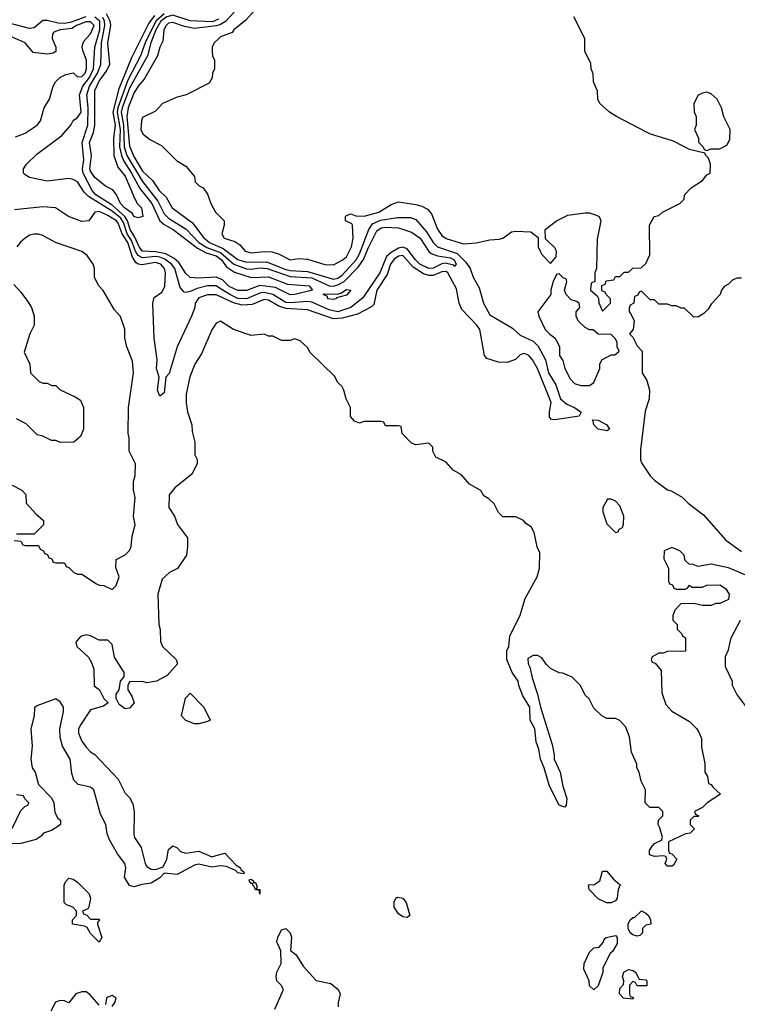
# Model space of a CAD drawing. Header units: inches. Extents: x 2380053 to 2584298, y 380219 to 546618.
# Tile 461 of 656: x 2519084 to 2522391, y 450562 to 455096. Entities that reach past the tile are written whole.
import ezdxf

# ---------------------------------------------------------------- set-up
doc = ezdxf.new("R2010")
doc.units = ezdxf.units.IN
doc.header["$MEASUREMENT"] = 0
doc.layers.add('C5415', color=7, linetype='Continuous')
doc.layers.add('C5425', color=7, linetype='Continuous')

msp = doc.modelspace()

# ---------------------------------------------------------------- linework, layer by layer
at = {"layer": 'C5415', "color": 2}
for points, elevation in [([(2519388.6, 455108.6), (2519316.8, 455083.2), (2519290, 455078.8), (2519260.6, 455080.6), (2519210, 455093.1), (2519190, 455092.2), (2519150, 455058.4), (2519130, 455056.3), (2519030, 455082.2), (2518930.7, 455090.7), (2518870, 455056.8), (2518850, 455054.2), (2518830, 455066), (2518799.7, 455099.7)], 30), ([(2519064.1, 454555.9), (2519110, 454573.4), (2519165.2, 454610), (2519179.3, 454630), (2519197.2, 454690), (2519221.2, 454730), (2519239, 454790), (2519249.4, 454810.6), (2519268.7, 454830), (2519296.6, 454843.4), (2519330, 454850.6), (2519350, 454833.4), (2519370, 454834.9), (2519385.1, 454850), (2519392.4, 454870), (2519391.9, 454910), (2519376.2, 454950), (2519372, 454970), (2519374.5, 454985.5), (2519381.2, 454998.8), (2519410, 455030.7), (2519427.6, 455070), (2519410, 455086), (2519390, 455086.3), (2519346.4, 455070), (2519323.9, 455056.1), (2519271.3, 455050), (2519242, 455038), (2519234.8, 455030), (2519234, 455010), (2519251, 454970), (2519251, 454950), (2519238.5, 454941.5), (2519210, 454938), (2519145.6, 454945.6), (2519109, 454990), (2519050, 455015.1)], 34), ([(2520000, 453863.3), (2519989.8, 453869.8), (2519950, 453869.8), (2519901.9, 453858.1), (2519870, 453843.9), (2519850, 453839.1), (2519841.8, 453841.8), (2519823.5, 453863.5), (2519798.5, 453950), (2519783.8, 453970), (2519753.4, 453993.4), (2519730, 454002.1), (2519710, 454005.4), (2519650, 453998.7), (2519630, 454010.7), (2519617.9, 454030), (2519599.1, 454079.1), (2519579.1, 454110), (2519561.7, 454161.7), (2519550, 454181.4), (2519510, 454214.2), (2519401.3, 454281.3), (2519381.3, 454301.3), (2519349.8, 454349.8), (2519330, 454360.5), (2519310, 454364.7), (2519210, 454352.7), (2519130, 454369), (2519110, 454382), (2519102, 454390), (2519102, 454410), (2519115.3, 454430), (2519162.5, 454477.5), (2519278, 454562), (2519319, 454610), (2519330, 454631.3), (2519350, 454646), (2519366.6, 454670), (2519359.8, 454750), (2519374.4, 454790), (2519405.4, 454830), (2519423.7, 454870), (2519429.8, 454970), (2519453.8, 455050), (2519454, 455090), (2519430, 455108.1)], 30), ([(2520000, 453905.8), (2519990, 453909.8), (2519905.3, 453905.3), (2519870, 453909.5), (2519850, 453927), (2519817.6, 453977.6), (2519796, 453996), (2519757.1, 454017.1), (2519710, 454027.2), (2519649.8, 454030), (2519634, 454050), (2519615, 454095), (2519592.7, 454130), (2519581.4, 454170), (2519568, 454190), (2519510, 454241.8), (2519435.6, 454290), (2519418.8, 454310), (2519376.8, 454390), (2519374, 454410), (2519379.4, 454450), (2519371.5, 454530), (2519397.3, 454610), (2519400.2, 454690), (2519393.4, 454750), (2519405.2, 454790), (2519442.5, 454850), (2519457.3, 454890), (2519460.5, 454990), (2519476, 455070), (2519474.8, 455090), (2519466.5, 455106.5)], 26), ([(2519705.3, 455114.7), (2519679.2, 455080.8), (2519598.9, 454921.1), (2519541.6, 454778.4), (2519512.8, 454670), (2519523.8, 454610), (2519517.1, 454550), (2519517.4, 454470), (2519536.3, 454416.3), (2519570, 454375.5), (2519613.5, 454273.5), (2519627.5, 454247.5), (2519644.7, 454230), (2519650.8, 454190), (2519630, 454183.7), (2519610, 454189.6), (2519603.3, 454203.3), (2519566.9, 454230), (2519548.3, 454250), (2519529.5, 454290), (2519512.9, 454312.9), (2519479, 454330), (2519430, 454369.6), (2519410, 454398), (2519406.6, 454410), (2519414.7, 454470), (2519406.2, 454530), (2519423.6, 454576.4), (2519429.8, 454610), (2519429.8, 454769.8), (2519450, 454813.4), (2519482.6, 454857.4), (2519499.6, 454890), (2519489.8, 454990), (2519504.8, 455070), (2519500.7, 455090), (2519483.7, 455123.7)], 22), ([(2519750, 455123.2), (2519711.2, 455090), (2519661.7, 454990), (2519641, 454930), (2519583.1, 454816.9), (2519536.5, 454690), (2519533.7, 454670), (2519547, 454590), (2519544.2, 454510), (2519552.5, 454470), (2519563.9, 454443.9), (2519599.5, 454390), (2519638.4, 454318.4), (2519693.5, 454250), (2519730, 454170.3), (2519750, 454152.4), (2519791.8, 454130), (2519903.6, 454043.6), (2519943.1, 454023.1), (2519990, 454009.2), (2520000, 454001)], 26), ([(2520000, 455098.2), (2519973.1, 455086.9), (2519870, 455091), (2519790, 455116.6), (2519762.8, 455110), (2519734.8, 455090), (2519711.6, 455050), (2519688.8, 454990), (2519672.8, 454930), (2519590, 454781.1), (2519555.8, 454690), (2519552.4, 454670), (2519563, 454610), (2519565.9, 454510), (2519577.2, 454470), (2519650, 454350.2), (2519719.9, 454259.9), (2519750, 454201.7), (2519770, 454182.4), (2519850.8, 454130.8), (2519910.2, 454070), (2519947.2, 454047.2), (2520000, 454027.1)], 30), ([(2520000, 455071.2), (2519990, 455068.2), (2519890, 455056.1), (2519844.1, 455064.1), (2519790, 455083.6), (2519770, 455079.6), (2519759.3, 455070), (2519749, 455050), (2519743.4, 454996.6), (2519730.6, 454970), (2519719.3, 454930), (2519658.4, 454821.6), (2519630, 454789.6), (2519610, 454758.4), (2519583.8, 454690), (2519578.2, 454650), (2519590, 454514), (2519610, 454465.3), (2519650, 454398.9), (2519695.8, 454355.8), (2519727, 454310), (2519758.6, 454278.6), (2519786.4, 454230), (2519880.8, 454160.8), (2519930, 454094), (2519959.5, 454070), (2520000, 454051.5)], 34), ([(2520000, 455007.8), (2519981, 454990), (2519971.3, 454970), (2519971.3, 454950), (2519972, 454930), (2519982, 454910), (2519982, 454870), (2519972, 454850), (2519971.1, 454828.9), (2519956.9, 454803.1), (2519850.6, 454749.4), (2519810, 454739), (2519742, 454710), (2519710, 454675.3), (2519650, 454646), (2519644.7, 454630), (2519642, 454590), (2519652, 454570), (2519684.5, 454544.5), (2519736.8, 454516.8), (2519807.1, 454447.1), (2519850, 454422), (2519890, 454374), (2519892, 454350), (2519911.1, 454331.1), (2519930, 454322), (2519950, 454292), (2519964.7, 454250), (2519986.8, 454210), (2520000, 454196.5)], 38), ([(2520000, 453824.2), (2519990, 453828.7), (2519950, 453829.7), (2519910, 453814.7), (2519893, 453790), (2519890.5, 453770), (2519875.5, 453730), (2519810.4, 453589.6), (2519772.7, 453467.3), (2519757.3, 453450), (2519750, 453378), (2519730, 453362), (2519719.5, 453390), (2519726.6, 453450), (2519715.1, 453490), (2519717, 453530), (2519703.7, 453630), (2519698, 453790), (2519703.6, 453816.4), (2519739.4, 453840.6), (2519752.9, 453867.1), (2519755.8, 453930), (2519751.1, 453950), (2519734.7, 453970), (2519710, 453978.4), (2519646.8, 453966.8), (2519630, 453969.7), (2519618.5, 453978.5), (2519603.2, 454003.2), (2519582.4, 454070), (2519555.9, 454110), (2519538.5, 454158.5), (2519530, 454169.8), (2519490, 454194.8), (2519450, 454212.8), (2519430.5, 454209.5), (2519402, 454170), (2519370, 454167), (2519308.7, 454190), (2519249.4, 454229.4), (2519190, 454234.5), (2519059.8, 454220.2)], 34), ([(2519058, 452698), (2519090, 452694), (2519098, 452678), (2519110, 452674), (2519170, 452674), (2519178, 452658), (2519194, 452650), (2519198, 452638), (2519212.7, 452632.7), (2519218, 452618), (2519232.7, 452612.7), (2519238, 452598), (2519250, 452594), (2519290, 452594), (2519298, 452578), (2519310, 452574), (2519334, 452550), (2519350, 452542), (2519370, 452542), (2519438, 452498), (2519451.6, 452491.6), (2519471.1, 452491.1), (2519510, 452472), (2519528, 452490), (2519542, 452530), (2519527.3, 452572.7), (2519528, 452610), (2519570, 452631.3), (2519590, 452651.3), (2519598, 452670), (2519602, 452718), (2519616, 452770), (2519608.7, 452810), (2519616, 452896), (2519608.4, 452931.6), (2519608, 452970), (2519616.4, 452996.4), (2519618, 453050), (2519588.9, 453108.9), (2519588.7, 453170), (2519584, 453190), (2519585.2, 453310), (2519609.2, 453470), (2519603.2, 453523.2), (2519577.2, 453590), (2519569.2, 453630), (2519568.4, 453671.6), (2519548.9, 453728.9), (2519520.2, 453760.2), (2519468.9, 453848.9), (2519448.7, 453870), (2519429.1, 453909.1), (2519428.7, 453950), (2519422, 453970), (2519395.3, 454010), (2519370, 454028.7), (2519249.3, 454069.3), (2519190, 454102), (2519170, 454108.7), (2519150, 454109), (2519130, 454104), (2519110, 454089.2), (2519088.3, 454071.7), (2519071, 454050)], 38), ([(2519056.9, 453876.9), (2519090, 453842), (2519119.8, 453799.8), (2519138, 453770), (2519151.3, 453730), (2519151.3, 453690), (2519131.3, 453650), (2519105.4, 453565.4), (2519131.3, 453510), (2519134, 453470), (2519174, 453430), (2519190, 453422), (2519210, 453422), (2519231.6, 453411.6), (2519250, 453411.3), (2519270, 453392), (2519339.6, 453359.6), (2519363.6, 453343.6), (2519378, 453310), (2519378, 453210), (2519363.6, 453176.4), (2519334, 453150), (2519271.6, 453148.4), (2519250, 453158), (2519230, 453158), (2519190, 453178), (2519164.7, 453184.7), (2519114.6, 453234.6), (2519070, 453258)], 38), ([(2520000, 453703), (2519990, 453698), (2519970, 453668), (2519922, 453558), (2519891.3, 453510), (2519867.9, 453452.1), (2519851.1, 453371.1), (2519851, 453330), (2519858, 453290), (2519878, 453230), (2519879.6, 453199.6), (2519891.3, 453150), (2519891.6, 453091.6), (2519902, 453070), (2519902, 453050), (2519876.9, 453003.1), (2519799.6, 452940.4), (2519772.7, 452907.3), (2519772, 452850), (2519798, 452810), (2519811.1, 452771.1), (2519858, 452710), (2519858, 452670), (2519852, 452630), (2519811.1, 452568.9), (2519774, 452550), (2519741, 452519), (2519721, 452450), (2519724.7, 452310), (2519731.6, 452288.4), (2519732.7, 452232.7), (2519742, 452210), (2519804.7, 452150), (2519811.3, 452130), (2519763.6, 452076.4), (2519714, 452050), (2519670, 452042), (2519650, 452048), (2519590, 452046), (2519582, 452030), (2519582, 452010), (2519601.4, 451981.4), (2519611.3, 451950), (2519590, 451926), (2519570, 451922), (2519542.7, 451942.7), (2519528.7, 451970), (2519528.7, 451990), (2519542, 452010), (2519548, 452050), (2519566, 452070), (2519566, 452090), (2519520.4, 452160.4), (2519510, 452218), (2519490, 452238), (2519450, 452238), (2519410, 452259), (2519390, 452262.7), (2519364.1, 452255.9), (2519342.8, 452230), (2519346.8, 452210), (2519401, 452161), (2519415.3, 452135.3), (2519425.4, 452105.4), (2519427.7, 452027.7), (2519451.3, 452010), (2519472, 451970), (2519491.3, 451950), (2519470, 451934), (2519410, 451917.2), (2519365.7, 451850), (2519355.8, 451830), (2519354.4, 451810), (2519370, 451774), (2519390, 451746), (2519410, 451724.7), (2519430, 451712), (2519538, 451598), (2519570, 451534), (2519590, 451514), (2519604.7, 451484.7), (2519611.3, 451450), (2519610, 451342), (2519613.4, 451330), (2519643.6, 451283.6), (2519662, 451210), (2519670, 451196.3), (2519690, 451184.4), (2519710, 451182), (2519745.6, 451194.4), (2519762.7, 451230), (2519770, 451274), (2519790, 451292), (2519810, 451282), (2519825.2, 451265.2), (2519850, 451257.3), (2519910, 451267.3), (2519970, 451240.7), (2520000, 451249.3)], 38), ([(2519050, 452952), (2519094, 452930), (2519112, 452910), (2519114, 452870), (2519159.6, 452819.6), (2519194, 452790), (2519194, 452770), (2519150, 452726), (2519070, 452726)], 38), ([(2520000, 451197.8), (2519970, 451192.7), (2519910, 451207.3), (2519890, 451202.9), (2519810, 451159.5), (2519750, 451165.2), (2519730, 451143.7), (2519690, 451119.6), (2519646.6, 451113.4), (2519610, 451102), (2519590, 451108), (2519566.6, 451146.6), (2519572.7, 451190), (2519569.2, 451210), (2519534.7, 451254.7), (2519498.4, 451318.4), (2519487.2, 451347.2), (2519481.2, 451390), (2519457, 451437), (2519425.1, 451550), (2519410, 451561.3), (2519353.7, 451573.7), (2519333.7, 451593.7), (2519324.2, 451624.2), (2519316, 451690), (2519281.1, 451750), (2519270.8, 451790), (2519269.6, 451830), (2519286, 451910), (2519285.2, 451930), (2519270, 451954), (2519250, 451968.7), (2519163.6, 451936.4), (2519152.7, 451927.3), (2519151.3, 451890), (2519136, 451830), (2519141, 451750), (2519136, 451690), (2519142, 451650), (2519156, 451630), (2519170, 451574), (2519230, 451512), (2519242, 451490), (2519245.4, 451445.4), (2519259.6, 451419.6), (2519272, 451410), (2519272, 451390), (2519259.8, 451380.2), (2519230, 451362), (2519194, 451350), (2519183.6, 451336.4), (2519159.6, 451320.4), (2519090, 451302), (2519030, 451300.9)], 38), ([(2519049.2, 451370.8), (2519090, 451454), (2519107.3, 451472.7), (2519122, 451478), (2519126, 451490), (2519107.3, 451507.3), (2519102, 451522), (2519070, 451526)], 38), ([(2519450, 450558), (2519406.6, 450606.6), (2519390, 450619), (2519370, 450619.3), (2519342.8, 450610), (2519310, 450568.7), (2519290, 450577.2), (2519270, 450579), (2519248.4, 450571.6), (2519226.8, 450530)], 42), ([(2519510, 450552), (2519522, 450570), (2519528, 450590), (2519510, 450602), (2519490, 450594), (2519484.7, 450590), (2519479.6, 450560.4)], 42)]:
    msp.add_lwpolyline(points, dxfattribs=dict(at, elevation=elevation))
at = {"layer": 'C5415', "color": 2, "elevation": 38}
for points in [[(2519890, 451853.2), (2519849.3, 451869.3), (2519829.4, 451889.4), (2519848.9, 451971.1), (2519870, 451994), (2519932, 451930), (2519962, 451870), (2519950, 451864), (2519910, 451853.2)], [(2519410, 450954), (2519450, 450954), (2519452, 450950), (2519442, 450938), (2519442, 450930), (2519462, 450870), (2519450, 450848), (2519410, 450888), (2519395.3, 450915.3), (2519382, 450922), (2519328, 450930), (2519328, 450950), (2519346, 450970), (2519346, 450990), (2519328.4, 451008.4), (2519300.2, 451020.2), (2519288.7, 451030), (2519289.1, 451110.9), (2519294.6, 451125.4), (2519310, 451142), (2519330, 451138), (2519350, 451124.7), (2519404.7, 451070), (2519410.8, 451049.2), (2519402, 451010), (2519398, 451002), (2519374, 450990), (2519378, 450978), (2519392.7, 450972.7)]]:
    msp.add_lwpolyline(points, close=True, dxfattribs=at)
at = {"layer": 'C5425', "color": 2}
for points, elevation in [([(2520194.8, 455170), (2520125.8, 455094.2), (2520071, 455050), (2520063.5, 455036.5), (2520010, 455017.2), (2520000, 455007.8)], 38), ([(2520072.8, 455130), (2520031.9, 455088.1), (2520010, 455074.1), (2520000, 455071.2)], 34), ([(2520000, 454196.5), (2520026, 454170), (2520026.8, 454150), (2520016, 454110), (2520026, 454090), (2520074.8, 454074.8), (2520099.1, 454059.1), (2520122.8, 454030), (2520150, 454022), (2520210, 454028.8), (2520246.7, 454026.7), (2520277.1, 454017.1), (2520330, 453990.8), (2520370, 453996.3), (2520410, 453994), (2520490, 453968.2), (2520530, 453967.7), (2520570, 453988), (2520590, 454004), (2520613.6, 454050), (2520621.2, 454090), (2520618, 454150), (2520615.3, 454155.3), (2520586, 454170), (2520586, 454190), (2520590, 454194), (2520610, 454202), (2520632.7, 454192.7), (2520671.3, 454191.3), (2520739, 454210), (2520795.6, 454244.4), (2520830, 454257.3), (2520910, 454244.9), (2520937.2, 454237.2), (2520962.9, 454222.9), (2520981.7, 454201.7), (2521010, 454131), (2521030, 454102), (2521050, 454088), (2521130, 454064), (2521188.2, 454068.2), (2521250, 454081.6), (2521294.2, 454085.8), (2521310, 454090.7), (2521350, 454118.8), (2521370, 454122.8), (2521439.6, 454119.6), (2521472.7, 454092.7), (2521474, 454050), (2521482, 454030), (2521490, 454014), (2521530, 453974), (2521556.4, 454003.6), (2521558, 454030), (2521550, 454046), (2521507.3, 454087.3), (2521506, 454130), (2521558, 454170), (2521610, 454196), (2521690, 454206.8), (2521710, 454206.8), (2521738, 454198), (2521754, 454190), (2521762, 454170), (2521745.4, 454085.4), (2521742, 453950), (2521734, 453930), (2521734, 453890), (2521718, 453882), (2521714, 453850), (2521744.7, 453824.7), (2521752, 453812), (2521752.7, 453792.7), (2521770, 453754), (2521806, 453790), (2521806, 453810), (2521786, 453830), (2521782, 453842), (2521767.3, 453847.3), (2521767.3, 453872.7), (2521782, 453878), (2521787.3, 453892.7), (2521822, 453898), (2521830, 453914), (2521850, 453914), (2521870, 453934), (2521890, 453934), (2521910, 453952), (2521947.3, 453952.7), (2521970, 453974), (2521987.3, 454012.7), (2521986, 454150), (2522008, 454190), (2522030, 454194), (2522046, 454210), (2522126, 454250), (2522146, 454270), (2522148, 454290), (2522178, 454322), (2522230, 454356), (2522250, 454382), (2522266, 454390), (2522268, 454430), (2522259, 454459), (2522246, 454470), (2522242, 454482), (2522170, 454499), (2522096.6, 454536.6), (2521990.9, 454569.1), (2521970, 454579.3), (2521834, 454650), (2521802, 454670), (2521758, 454710), (2521748, 454730), (2521747.3, 454767.3), (2521728, 454810), (2521727.3, 454847.3), (2521718, 454870), (2521716.4, 454896.4), (2521688, 454950), (2521688, 455010), (2521638, 455110)], 38), ([(2520000, 454051.5), (2520021.6, 454041.6), (2520090, 453992.2), (2520130, 453978.9), (2520221.4, 453981.4), (2520310, 453946.4), (2520330, 453941.4), (2520410, 453937.1), (2520530, 453900.7), (2520550, 453905.8), (2520570, 453919.1), (2520634.2, 453990), (2520650, 454018.4), (2520693.5, 454130), (2520710, 454155.5), (2520747.3, 454172.7), (2520824.4, 454184.4), (2520884.4, 454184.4), (2520910, 454176.4), (2520958.5, 454118.5), (2520990, 454070.3), (2521010, 454050.3), (2521099.7, 454019.7), (2521139.8, 453979.8), (2521159.5, 453950), (2521173.1, 453910), (2521201.3, 453861.3), (2521220.7, 453790), (2521250, 453737), (2521354.8, 453674.8), (2521390, 453643.1), (2521450, 453614.9), (2521472.8, 453592.8), (2521507.2, 453530), (2521520.4, 453470), (2521554.2, 453414.2), (2521575.8, 453350), (2521604.7, 453324.7), (2521640.7, 453310), (2521671.1, 453288.9), (2521662, 453270), (2521550, 453254), (2521535.5, 453255.5), (2521525.4, 453265.4), (2521525.1, 453290), (2521533.3, 453333.3), (2521469.5, 453490), (2521447, 453530), (2521430, 453549.4), (2521410, 453559.5), (2521402, 453558), (2521390, 453553.2), (2521368.2, 453531.8), (2521330, 453518), (2521290, 453519.3), (2521236.5, 453536.5), (2521226, 453550), (2521204.7, 453670), (2521191.1, 453690), (2521121.3, 453761.3), (2521109.8, 453790), (2521097.3, 453857.3), (2521057.2, 453930), (2521050, 453935.8), (2521030, 453935.3), (2520990, 453918.5), (2520970, 453918.2), (2520945.4, 453925.4), (2520896.9, 453956.9), (2520850, 454009.7), (2520830, 454006.9), (2520810, 453993.3), (2520792.9, 453970), (2520777.1, 453922.9), (2520729.1, 453850), (2520716, 453784), (2520705.7, 453774.3), (2520640.3, 453739.7), (2520570, 453722), (2520530, 453718.8), (2520410, 453759.3), (2520310, 453765.7), (2520277.5, 453777.5), (2520230, 453805.1), (2520210, 453807.1), (2520155.2, 453784.8), (2520110, 453781.5), (2520070, 453792.6), (2520000, 453824.2)], 34), ([(2520000, 454027.1), (2520010, 454023.3), (2520070.3, 453970), (2520130, 453948.6), (2520150, 453947), (2520190, 453953.1), (2520224, 453950), (2520330, 453912.8), (2520430, 453906.6), (2520510, 453870.9), (2520530, 453869.4), (2520550, 453874.4), (2520579.2, 453890), (2520643.3, 453956.7), (2520668.8, 453991.2), (2520690, 454044.4), (2520730, 454123.8), (2520750, 454138), (2520770, 454141.3), (2520830, 454138), (2520890, 454118.3), (2520930.1, 454090.1), (2520969.3, 454029.3), (2520980, 454020), (2521010, 454008.5), (2521070, 453998.9), (2521085.5, 453990), (2521095.8, 453970), (2521090, 453959.3), (2521085.1, 453965.1), (2521045.3, 453974.7), (2521030, 453971.8), (2520990, 453952.4), (2520970, 453949.8), (2520928.7, 453970), (2520908, 453990), (2520870, 454041), (2520850, 454047.9), (2520830, 454044.4), (2520795.5, 454024.5), (2520774.6, 454005.4), (2520743.5, 453930), (2520665.4, 453814.6), (2520610, 453771.1), (2520550, 453750.8), (2520510, 453759.8), (2520430, 453794.8), (2520410, 453797.7), (2520331.4, 453791.4), (2520310, 453793.8), (2520250.9, 453830.9), (2520210, 453839.5), (2520190, 453836), (2520130, 453810.7), (2520090, 453812.1), (2520052.2, 453830), (2520000, 453863.3)], 30), ([(2520000, 454001), (2520013.5, 453990), (2520037.2, 453957.2), (2520073.8, 453933.8), (2520150, 453908.4), (2520230, 453912.3), (2520317.5, 453877.5), (2520418, 453870), (2520434, 453850), (2520352, 453830), (2520330, 453828.6), (2520262.7, 453862.7), (2520190, 453872), (2520130, 453848.7), (2520090, 453848.6), (2520050, 453867.6), (2520018.5, 453898.5), (2520000, 453905.8)], 26), ([(2522410, 453906), (2522390, 453906), (2522370, 453898), (2522350, 453878), (2522330, 453868), (2522318, 453850), (2522312, 453830), (2522270, 453786), (2522256.9, 453763.1), (2522236.9, 453743.1), (2522211.6, 453728.4), (2522190, 453726), (2522147.3, 453767.3), (2522132.7, 453767.3), (2522110, 453778), (2522090, 453778), (2522070, 453786), (2522030, 453786), (2522010, 453806), (2521990, 453806), (2521950, 453846), (2521938, 453842), (2521932.7, 453827.3), (2521918, 453822), (2521914, 453790), (2521898, 453782), (2521892.7, 453767.3), (2521892, 453750), (2521901, 453741), (2521916, 453710), (2521911.1, 453668.9), (2521894, 453650), (2521910, 453634), (2521930, 453594), (2521952, 453570), (2521952, 453470), (2521974.8, 453434.8), (2521986, 453390), (2521984.7, 453350), (2521966.4, 453293.6), (2521944.5, 453115.5), (2521944.4, 453070), (2521950, 453056), (2521990, 452994.8), (2522010, 452974.8), (2522070, 452931.3), (2522086.8, 452926.8), (2522136.8, 452896.8), (2522164.7, 452870), (2522235.8, 452815.8), (2522338.4, 452698.4), (2522410, 452647.3)], 38), ([(2522430, 452538), (2522350, 452571.6), (2522270, 452588), (2522210, 452578), (2522187.3, 452587.3), (2522168.4, 452588.4), (2522150, 452606), (2522146, 452630), (2522126, 452650), (2522090, 452666), (2522054, 452650), (2522052.7, 452612.7), (2522074, 452570), (2522074, 452510), (2522078, 452498), (2522092.7, 452492.7), (2522098, 452478), (2522110, 452474), (2522150, 452474), (2522162, 452478), (2522170, 452492), (2522182, 452482), (2522230, 452482), (2522250, 452492), (2522310, 452494), (2522336.9, 452476.9), (2522354, 452450), (2522350, 452426), (2522310, 452408), (2522290, 452408), (2522270, 452398), (2522230, 452398), (2522190, 452408), (2522130, 452406), (2522103.6, 452376.4), (2522094, 452350), (2522094, 452330), (2522114, 452310), (2522114, 452290), (2522134, 452270), (2522138, 452258), (2522152, 452250), (2522152.7, 452187.3), (2522070, 452186), (2522050, 452178), (2522030, 452178), (2521998, 452162), (2521994, 452150), (2521998, 452138), (2522012.7, 452132.7), (2522039.6, 452099.6), (2522043.6, 451996.4), (2522062, 451942), (2522090, 451911.3), (2522170, 451864.7), (2522204.7, 451830), (2522214.4, 451814.4), (2522225.4, 451785.4), (2522226, 451746), (2522242, 451670), (2522242, 451630), (2522254, 451610), (2522258, 451578), (2522270, 451574), (2522279.6, 451559.6), (2522314, 451530), (2522252, 451490), (2522230, 451468), (2522194, 451450), (2522198, 451438), (2522214, 451430), (2522210, 451426), (2522190, 451426), (2522174, 451410), (2522174, 451390), (2522194, 451370), (2522174, 451350), (2522152.7, 451347.3), (2522074, 451310), (2522074, 451270), (2522078, 451258), (2522090, 451254), (2522112, 451230), (2522096.9, 451203.1), (2522090, 451198), (2522070, 451198), (2522058, 451210), (2522066, 451230), (2522062, 451242), (2522050, 451246), (2522010, 451242), (2521986, 451250), (2521986, 451270), (2521998, 451290), (2522010, 451302), (2522042, 451318), (2522046, 451330), (2522034.6, 451374.6), (2522026, 451390), (2522028, 451410), (2522048, 451430), (2522048, 451450), (2522030, 451468), (2521988.4, 451468.4), (2521966, 451490), (2521968, 451550), (2521948, 451590), (2521938, 451630), (2521928, 451650), (2521927.3, 451667.3), (2521903.1, 451723.1), (2521893.6, 451793.6), (2521878, 451838), (2521850, 451868), (2521830, 451878), (2521790, 451878), (2521766, 451890), (2521730, 451926), (2521708.4, 451968.4), (2521690, 451986), (2521668, 452030), (2521630, 452068), (2521587.3, 452087.3), (2521570, 452088), (2521530, 452108), (2521510, 452128), (2521490, 452158), (2521470, 452168), (2521450, 452168), (2521426.4, 452153.6), (2521426.8, 452130), (2521434.8, 452114.8), (2521445.2, 452065.2), (2521471, 451990), (2521484.7, 451930), (2521537.5, 451757.5), (2521547.7, 451710), (2521547.3, 451690), (2521574.8, 451630), (2521586.4, 451566.4), (2521604.7, 451510), (2521602, 451478), (2521594, 451470), (2521570, 451478), (2521526.3, 451566.3), (2521501.2, 451650), (2521483.7, 451690), (2521475.9, 451735.9), (2521464.5, 451770), (2521457.2, 451830), (2521437.2, 451870), (2521435.3, 451930), (2521402.5, 451982.5), (2521384, 452030), (2521381.2, 452050), (2521354, 452090), (2521328.7, 452150), (2521328.7, 452190), (2521338, 452210), (2521343.1, 452256.9), (2521390, 452354), (2521414, 452430), (2521469.1, 452530.9), (2521479, 452570), (2521480.4, 452640.4), (2521469, 452669), (2521454.6, 452734.6), (2521440.4, 452760.4), (2521416.4, 452776.4), (2521406, 452790), (2521370, 452806), (2521310, 452806), (2521290, 452826), (2521270, 452866), (2521246, 452890), (2521223.1, 452903.1), (2521208.4, 452928.4), (2521156.4, 452956.4), (2521120.4, 453000.4), (2521082, 453022), (2521050, 453058), (2521002, 453082), (2520988.4, 453108.4), (2520987.3, 453127.3), (2520970, 453146), (2520910, 453138), (2520890, 453146), (2520846, 453190), (2520842, 453222), (2520830, 453226), (2520770, 453226), (2520762, 453242), (2520750, 453246), (2520670, 453246), (2520650, 453238), (2520627.3, 453247.3), (2520608.4, 453268.4), (2520608, 453310), (2520588, 453350), (2520578, 453390), (2520568.4, 453408.4), (2520550, 453426), (2520534.6, 453454.6), (2520423.1, 453563.1), (2520410, 453586), (2520376.4, 453616.4), (2520350, 453626), (2520330, 453618), (2520290, 453618), (2520250, 453638), (2520230, 453638), (2520210, 453648), (2520150, 453642), (2520069.3, 453669.3), (2520010, 453708), (2520000, 453703)], 38), ([(2522430, 451935.3), (2522389.4, 451989.4), (2522369, 452030), (2522368.7, 452048.7), (2522336.4, 452116.4), (2522336.4, 452163.6), (2522350, 452194), (2522362, 452250), (2522406, 452330)], 38), ([(2520000, 451249.3), (2520030, 451258), (2520082, 451202), (2520101, 451190), (2520102.8, 451182.8), (2520118, 451170), (2520116.9, 451163.1), (2520090, 451166.6), (2520078, 451178), (2520037, 451197), (2520010, 451199.5), (2520000, 451197.8)], 38), ([(2520260.2, 450539.8), (2520299, 450630), (2520289.3, 450649.3), (2520269.2, 450670), (2520265.2, 450690), (2520269, 450710), (2520288.7, 450750), (2520287.3, 450807.3), (2520269.2, 450850), (2520273.2, 450870), (2520290, 450904.7), (2520310, 450910.8), (2520330.5, 450890.5), (2520337.3, 450870), (2520332, 450810), (2520358, 450790), (2520390, 450738), (2520450, 450671.3), (2520518, 450658), (2520551.3, 450630), (2520561, 450610), (2520551, 450570), (2520551, 450550)], 38)]:
    msp.add_lwpolyline(points, dxfattribs=dict(at, elevation=elevation))
for points, elevation in [([(2522250, 454762), (2522230, 454758), (2522210, 454748), (2522191.3, 454710), (2522191.6, 454671.6), (2522202, 454650), (2522202, 454610), (2522194, 454590), (2522212, 454550), (2522212.7, 454532.7), (2522234, 454510), (2522238, 454498), (2522250, 454494), (2522270, 454502), (2522310, 454502), (2522342, 454518), (2522356.4, 454543.6), (2522358, 454590), (2522328.4, 454648.4), (2522318, 454690), (2522298, 454730), (2522270, 454755.3)], 38), ([(2521570, 453926), (2521558, 453922), (2521542, 453890), (2521532, 453850), (2521532, 453830), (2521471.3, 453750), (2521476, 453730), (2521506, 453670), (2521527.1, 453647.1), (2521550.7, 453630.7), (2521562, 453610), (2521572, 453590), (2521572, 453550), (2521586.4, 453526.4), (2521596, 453490), (2521621.4, 453441.4), (2521640.7, 453420.7), (2521670, 453411), (2521710, 453411.3), (2521730, 453424.7), (2521758, 453490), (2521758, 453510), (2521766, 453530), (2521810, 453552), (2521827.3, 453552.7), (2521846, 453570), (2521838, 453590), (2521838, 453610), (2521830, 453626), (2521810, 453646), (2521750, 453648), (2521727.3, 453667.3), (2521710, 453668), (2521690, 453678), (2521658, 453710), (2521648, 453730), (2521648, 453750), (2521666, 453770), (2521662, 453790), (2521650, 453799), (2521626, 453806), (2521602, 453830), (2521594, 453850), (2521606, 453890), (2521602, 453902), (2521590, 453906)], 38), ([(2520530, 453807), (2520504, 453810), (2520502, 453822), (2520482, 453830), (2520486.6, 453833.4), (2520547.2, 453832.8), (2520563.3, 453836.7), (2520590, 453853.7), (2520610.8, 453850.8), (2520590, 453827.3), (2520544.7, 453815.3), (2520542, 453810)], 26), ([(2521790, 453202.9), (2521749.8, 453209.8), (2521729.6, 453230), (2521726.8, 453246.8), (2521722, 453250), (2521726, 453254), (2521750, 453252.2), (2521790.3, 453230.3), (2521802.8, 453210)], 34), ([(2521810, 452888), (2521792.7, 452887.3), (2521771.3, 452850), (2521771.3, 452830), (2521790, 452774), (2521830, 452734), (2521842, 452738), (2521846, 452750), (2521862, 452758), (2521867.3, 452772.7), (2521868, 452810), (2521850, 452858), (2521830, 452878)], 38), ([(2520162, 451122), (2520170, 451122), (2520178, 451102), (2520174, 451094), (2520191, 451090), (2520190, 451068.7), (2520188, 451088), (2520170, 451089), (2520164.7, 451104.7), (2520158, 451110), (2520158, 451118), (2520150, 451118), (2520142, 451130), (2520143.1, 451136.9), (2520150, 451138), (2520162, 451130)], 38), ([(2521810, 451028.7), (2521788.9, 451028.9), (2521750, 451048), (2521708, 451090), (2521706, 451110), (2521710, 451114), (2521730, 451112), (2521758, 451130), (2521770, 451174), (2521790, 451174), (2521819.6, 451139.6), (2521851.6, 451111.6), (2521842, 451090), (2521838, 451050), (2521830, 451038)], 38), ([(2520870, 450962), (2520850, 450964), (2520830, 450979), (2520809.5, 451009.5), (2520810, 451034), (2520818, 451050), (2520825.6, 451054.4), (2520850, 451051), (2520864.7, 451030), (2520882, 450970)], 38), ([(2521930, 450875.3), (2521910, 450882), (2521898, 450890), (2521888.7, 450910), (2521888.7, 450930), (2521898, 450950), (2521910, 450962), (2521918, 450962), (2521950, 450992), (2521970, 450982), (2521982, 450970), (2521991.3, 450950), (2521992, 450930), (2521970, 450926), (2521954, 450910), (2521954, 450890), (2521950, 450886), (2521942, 450878)], 38), ([(2521730, 450628), (2521710, 450646), (2521708, 450670), (2521683.1, 450723.1), (2521685.2, 450750), (2521710, 450802), (2521730, 450822), (2521754.6, 450825.4), (2521773.6, 450846.4), (2521778, 450862), (2521786, 450870), (2521830, 450878), (2521838, 450870), (2521838, 450842), (2521815.3, 450804.7), (2521804.7, 450795.3), (2521772, 450730), (2521771.3, 450710), (2521750, 450646)], 38), ([(2521930, 450646), (2521922, 450662), (2521910, 450666), (2521894, 450650), (2521894, 450610), (2521898, 450598), (2521912.7, 450592.7), (2521910, 450586), (2521866, 450590), (2521848, 450610), (2521850, 450634), (2521867.3, 450652.7), (2521868, 450670), (2521862, 450690), (2521868, 450710), (2521890, 450722), (2521910, 450718), (2521922, 450710), (2521938, 450678), (2521970, 450674), (2521974, 450670), (2521974, 450646)], 38)]:
    msp.add_lwpolyline(points, close=True, dxfattribs=dict(at, elevation=elevation))

doc.saveas('drawing.dxf')
